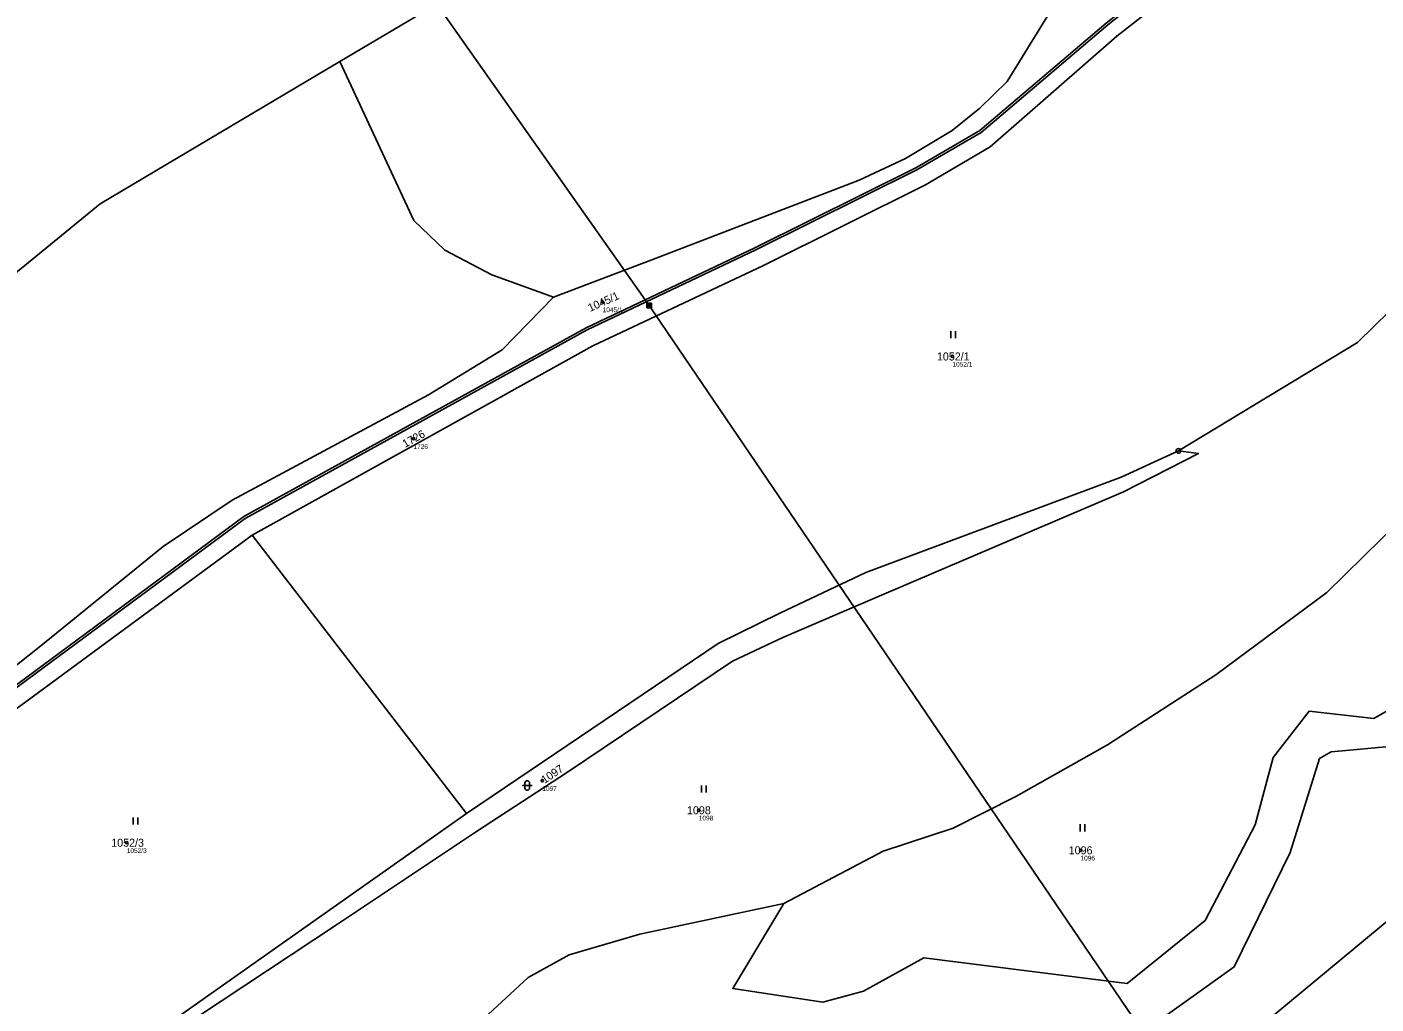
# Model space of a CAD drawing. Extents: x -653098 to -649479, y -997642 to -992666.
# Drawn here: x -650896.6 to -650610, y -993943.9 to -993736.3 of the extents above; entities that cross this region are included whole.
import ezdxf

# ---------------------------------------------------------------- set-up
doc = ezdxf.new("R2010")
doc.units = 0
for name, color, linetype in [('Definiční body', 7, 'Continuous'), ('Hranice parcel', 7, 'Continuous'), ('Parcelní čísla', 7, 'Continuous'), ('Polygon ku', 7, 'Continuous'), ('Polygon parcely', 7, 'Continuous'), ('Poz předměty', 7, 'Continuous'), ('Vnitřní kresba', 7, 'Continuous'), ('Značky bodu BP', 7, 'Continuous'), ('Značky kultur', 7, 'Continuous')]:
    doc.layers.add(name, color=color, linetype=linetype)

msp = doc.modelspace()

# ---------------------------------------------------------------- linework, layer by layer
at = {"layer": 'Definiční body'}
for centre in [(-650774.32, -993794.75), (-650699.98, -993806.32), (-650814.51, -993823.8), (-650787.14, -993896.43), (-650753.88, -993902.71), (-650875.44, -993909.61), (-650672.77, -993911.22)]:
    msp.add_circle(centre, 0.25, dxfattribs=at)
at = {"layer": 'Hranice parcel'}
for p, q in [((-650814.46, -993777.42), (-650830.15, -993743.7)), ((-650848.82, -993844.27), (-650920.08, -993896.69)), ((-650848.82, -993844.27), (-650803.23, -993903.42))]:
    msp.add_line(p, q, dxfattribs=at)
for points in [[(-650589.15, -993663.86), (-650599.64, -993680.42), (-650610.81, -993695.88), (-650665.05, -993738.25), (-650691.96, -993761.82), (-650705.73, -993769.85), (-650740.12, -993787.01), (-650776.39, -993804.09), (-650848.82, -993844.27)], [(-650784.75, -993793.75), (-650763.85, -993785.8), (-650719.78, -993768.86), (-650709.99, -993764.29), (-650700.04, -993758.31), (-650694.14, -993753.6), (-650688.37, -993747.94), (-650677.69, -993730.51), (-650669.76, -993723.19), (-650660.55, -993716.28), (-650642.57, -993704.81), (-650617.96, -993689.31)], [(-650921.04, -993892.42), (-650850.53, -993840.29), (-650777.84, -993800.24), (-650741.99, -993783.25), (-650707.78, -993766.25), (-650694.2, -993758.33), (-650667.32, -993735.49), (-650613.15, -993692.84)], [(-650830.15, -993743.7), (-650809.58, -993731.51), (-650802.86, -993727.53)], [(-650946.39, -993827.31), (-650881.07, -993773.9), (-650830.15, -993743.7)], [(-650784.75, -993793.75), (-650797.86, -993788.98), (-650807.84, -993783.76), (-650814.46, -993777.42)], [(-650918.54, -993887.46), (-650893.72, -993867.75), (-650867.74, -993846.71), (-650853.06, -993836.86), (-650811.35, -993814.48), (-650795.7, -993804.91), (-650784.75, -993793.75)], [(-650651.98, -993826.39), (-650613.89, -993803.32), (-650603.71, -993793.36)], [(-650906.59, -993978.57), (-650884.65, -993961.79), (-650870.23, -993953.08), (-650830.69, -993926.94), (-650801.09, -993907.24), (-650781.82, -993894.6), (-650746.71, -993871.05), (-650736.03, -993866.02), (-650716.04, -993857.46), (-650663.65, -993835.1), (-650647.72, -993826.95), (-650651.98, -993826.39)], [(-650803.23, -993903.42), (-650749.78, -993867.32), (-650736.67, -993860.84), (-650718.37, -993852.19), (-650664.17, -993831.94), (-650651.98, -993826.39)], [(-650735.81, -993922.51), (-650746.67, -993940.55), (-650727.5, -993943.47), (-650718.86, -993941.15), (-650706.08, -993934.07), (-650662.86, -993939.51), (-650646.3, -993926.1), (-650635.66, -993905.82), (-650631.84, -993891.48), (-650624.19, -993881.69), (-650610.45, -993883.25), (-650601.94, -993878.36), (-650601.05, -993871.11), (-650602.93, -993852.94), (-650592.5, -993827.4)], [(-650592.5, -993827.4), (-650604.89, -993841.23), (-650620.41, -993856.46), (-650644.04, -993873.92), (-650667.03, -993888.82), (-650686.53, -993899.78), (-650699.81, -993906.49), (-650714.73, -993911.39), (-650735.81, -993922.51)], [(-650587.88, -993861.42), (-650597.04, -993883.64), (-650603.24, -993888.84), (-650619.5, -993890.3), (-650622.02, -993891.74), (-650628.22, -993911.7), (-650640.1, -993935.95), (-650660.05, -993950.21), (-650656, -993960.58)], [(-650803.23, -993903.42), (-650885.11, -993961.13), (-650906.59, -993978.57)], [(-650823.18, -993969.97), (-650815.8, -993966.09), (-650801.4, -993948.64), (-650790.13, -993938.21), (-650781.45, -993933.44), (-650766.42, -993929.02), (-650735.81, -993922.51)]]:
    msp.add_lwpolyline(points, dxfattribs=at)
at = {"layer": 'Polygon ku'}
msp.add_lwpolyline([(-650809.58, -993731.51), (-650830.15, -993743.7), (-650881.07, -993773.9), (-650946.39, -993827.31), (-650955.59, -993834.83), (-650960.98, -993839.24), (-650966.26, -993840.5), (-650970.77, -993844.02), (-650973.15, -993849.19), (-650982.08, -993856.49), (-650996.46, -993868.25), (-650997.51, -993869.11)], dxfattribs=at)
at = {"layer": 'Polygon parcely'}
for points in [[(-650589.15, -993663.86), (-650599.64, -993680.42), (-650610.81, -993695.88), (-650665.05, -993738.25), (-650691.96, -993761.82), (-650705.73, -993769.85), (-650740.12, -993787.01), (-650776.39, -993804.09), (-650848.82, -993844.27), (-650803.23, -993903.42), (-650749.78, -993867.32), (-650736.67, -993860.84), (-650718.37, -993852.19), (-650664.17, -993831.94), (-650651.98, -993826.39), (-650613.89, -993803.32), (-650603.71, -993793.36), (-650571.78, -993762.09), (-650577.23, -993725.85), (-650582.55, -993701.14), (-650581.02, -993692.15)], [(-650881.07, -993773.9), (-650946.39, -993827.31), (-650955.59, -993834.83), (-650948.13, -993847.27), (-650922.25, -993890.41), (-650918.54, -993887.46), (-650893.72, -993867.75), (-650867.74, -993846.71), (-650853.06, -993836.86), (-650811.35, -993814.48), (-650795.7, -993804.91), (-650784.75, -993793.75), (-650797.86, -993788.98), (-650807.84, -993783.76), (-650814.46, -993777.42), (-650830.15, -993743.7)], [(-650746.71, -993871.05), (-650736.03, -993866.02), (-650716.04, -993857.46), (-650663.65, -993835.1), (-650647.72, -993826.95), (-650651.98, -993826.39), (-650664.17, -993831.94), (-650718.37, -993852.19), (-650736.67, -993860.84), (-650749.78, -993867.32), (-650803.23, -993903.42), (-650885.11, -993961.13), (-650906.59, -993978.57), (-650884.65, -993961.79), (-650870.23, -993953.08), (-650830.69, -993926.94), (-650801.09, -993907.24), (-650781.82, -993894.6)], [(-650631.84, -993891.48), (-650624.19, -993881.69), (-650610.45, -993883.25), (-650601.94, -993878.36), (-650601.05, -993871.11), (-650602.93, -993852.94), (-650592.5, -993827.4), (-650604.89, -993841.23), (-650620.41, -993856.46), (-650644.04, -993873.92), (-650667.03, -993888.82), (-650686.53, -993899.78), (-650699.81, -993906.49), (-650714.73, -993911.39), (-650735.81, -993922.51), (-650746.67, -993940.55), (-650727.5, -993943.47), (-650718.86, -993941.15), (-650706.08, -993934.07), (-650662.86, -993939.51), (-650646.3, -993926.1), (-650635.66, -993905.82)], [(-650935.81, -993939.79), (-650913.28, -993977.39), (-650906.59, -993978.57), (-650885.11, -993961.13), (-650803.23, -993903.42), (-650848.82, -993844.27), (-650920.08, -993896.69), (-650911.18, -993925.36)]]:
    msp.add_lwpolyline(points, close=True, dxfattribs=at)
for points in [[(-650920.08, -993896.69), (-650848.82, -993844.27), (-650776.39, -993804.09), (-650740.12, -993787.01), (-650705.73, -993769.85), (-650691.96, -993761.82), (-650665.05, -993738.25), (-650610.81, -993695.88)], [(-650677.69, -993730.51), (-650688.37, -993747.94), (-650694.14, -993753.6), (-650700.04, -993758.31), (-650709.99, -993764.29), (-650719.78, -993768.86), (-650763.85, -993785.8), (-650784.75, -993793.75), (-650795.7, -993804.91), (-650811.35, -993814.48), (-650853.06, -993836.86), (-650867.74, -993846.71), (-650893.72, -993867.75), (-650918.54, -993887.46), (-650922.25, -993890.41), (-650927.01, -993894.19), (-650921.04, -993892.42), (-650850.53, -993840.29), (-650777.84, -993800.24), (-650741.99, -993783.25), (-650707.78, -993766.25), (-650694.2, -993758.33), (-650667.32, -993735.49)], [(-650809.58, -993731.51), (-650830.15, -993743.7), (-650814.46, -993777.42), (-650807.84, -993783.76), (-650797.86, -993788.98), (-650784.75, -993793.75), (-650763.85, -993785.8), (-650719.78, -993768.86), (-650709.99, -993764.29), (-650700.04, -993758.31), (-650694.14, -993753.6), (-650688.37, -993747.94), (-650677.69, -993730.51)], [(-650667.32, -993735.49), (-650694.2, -993758.33), (-650707.78, -993766.25), (-650741.99, -993783.25), (-650777.84, -993800.24), (-650850.53, -993840.29), (-650921.04, -993892.42)], [(-650603.71, -993793.36), (-650613.89, -993803.32), (-650651.98, -993826.39), (-650647.72, -993826.95), (-650663.65, -993835.1), (-650716.04, -993857.46), (-650736.03, -993866.02), (-650746.71, -993871.05), (-650781.82, -993894.6), (-650801.09, -993907.24), (-650830.69, -993926.94), (-650870.23, -993953.08), (-650884.65, -993961.79), (-650906.59, -993978.57)], [(-650902.87, -993985.99), (-650885.88, -993984.08), (-650869.26, -993969.9), (-650852.11, -993961.39), (-650823.18, -993969.97), (-650815.8, -993966.09), (-650801.4, -993948.64), (-650790.13, -993938.21), (-650781.45, -993933.44), (-650766.42, -993929.02), (-650735.81, -993922.51), (-650714.73, -993911.39), (-650699.81, -993906.49), (-650686.53, -993899.78), (-650667.03, -993888.82), (-650644.04, -993873.92), (-650620.41, -993856.46), (-650604.89, -993841.23)], [(-650601.94, -993878.36), (-650610.45, -993883.25), (-650624.19, -993881.69), (-650631.84, -993891.48), (-650635.66, -993905.82), (-650646.3, -993926.1), (-650662.86, -993939.51), (-650706.08, -993934.07), (-650718.86, -993941.15), (-650727.5, -993943.47), (-650746.67, -993940.55), (-650735.81, -993922.51), (-650766.42, -993929.02), (-650781.45, -993933.44), (-650790.13, -993938.21), (-650801.4, -993948.64)], [(-650603.24, -993888.84), (-650619.5, -993890.3), (-650622.02, -993891.74), (-650628.22, -993911.7), (-650640.1, -993935.95), (-650660.05, -993950.21), (-650656, -993960.58), (-650654.02, -993964.66), (-650620.05, -993967.27), (-650598.94, -993966.32)], [(-650660.05, -993950.21), (-650640.1, -993935.95), (-650628.22, -993911.7), (-650622.02, -993891.74), (-650619.5, -993890.3), (-650603.24, -993888.84)]]:
    msp.add_lwpolyline(points, dxfattribs=at)
at = {"layer": 'Poz předměty'}
for p, q in [((-650809.58, -993731.51), (-650764.43, -993795.52)), ((-650764.93, -993795.02), (-650763.93, -993795.02)), ((-650764.93, -993796.02), (-650764.93, -993795.02)), ((-650764.93, -993795.22), (-650763.93, -993795.22)), ((-650764.73, -993796.02), (-650764.73, -993795.02)), ((-650764.53, -993796.02), (-650764.53, -993795.02)), ((-650764.33, -993796.02), (-650764.33, -993795.02)), ((-650764.13, -993796.02), (-650764.13, -993795.02)), ((-650763.93, -993796.02), (-650763.93, -993795.02)), ((-650764.93, -993795.42), (-650763.93, -993795.42)), ((-650764.93, -993795.62), (-650763.93, -993795.62)), ((-650764.93, -993795.82), (-650763.93, -993795.82)), ((-650764.93, -993796.02), (-650763.93, -993796.02)), ((-650764.43, -993795.52), (-650644.63, -993971.66))]:
    msp.add_line(p, q, dxfattribs=at)
at = {"layer": 'Vnitřní kresba'}
msp.add_line((-650654.02, -993964.66), (-650562.97, -993889.33), dxfattribs=at)
for points in [[(-650693.91, -993758.74), (-650667, -993735.87), (-650612.79, -993693.19), (-650601.51, -993678.65), (-650592.8, -993662.04), (-650590.63, -993625.5)], [(-650777.61, -993800.68), (-650741.77, -993783.7), (-650707.54, -993766.69), (-650693.91, -993758.74)], [(-651032.72, -993957.56), (-651025.38, -993953.37), (-651003.54, -993940.86), (-650989.1, -993915.9), (-650977.96, -993909.78), (-650975.72, -993909.11), (-650970.71, -993907.63), (-650926.86, -993894.66), (-650920.81, -993892.87), (-650850.26, -993840.71), (-650777.61, -993800.68)]]:
    msp.add_lwpolyline(points, dxfattribs=at)
at = {"layer": 'Značky bodu BP'}
for radius in [0.5, 0.0303]:
    msp.add_circle((-650651.98, -993826.39), radius, dxfattribs=at)
at = {"layer": 'Značky kultur'}
for p, q in [((-650700.35, -993802.43), (-650700.35, -993800.93)), ((-650699.35, -993802.43), (-650699.35, -993800.93)), ((-650791.33, -993897.45), (-650789.33, -993897.45)), ((-650790.83, -993896.95), (-650790.83, -993897.95)), ((-650789.83, -993897.95), (-650789.83, -993896.95)), ((-650753.34, -993898.97), (-650753.34, -993897.47)), ((-650752.34, -993898.97), (-650752.34, -993897.47)), ((-650874.11, -993905.72), (-650874.11, -993904.22)), ((-650873.11, -993905.72), (-650873.11, -993904.22)), ((-650672.83, -993907.19), (-650672.83, -993905.69)), ((-650671.83, -993907.19), (-650671.83, -993905.69))]:
    msp.add_line(p, q, dxfattribs=at)
for centre, start, end in [((-650790.33, -993896.95), 0, 180), ((-650790.33, -993897.95), 180, 359.9879)]:
    msp.add_arc(centre, 0.5, start, end, dxfattribs=at)

# ---------------------------------------------------------------- texts
at = {"layer": 'Definiční body'}
for s, p in [('1045/1', (-650774.32, -993796.91)), ('1052/1', (-650699.98, -993808.48)), ('1726', (-650814.51, -993825.96)), ('1097', (-650787.14, -993898.59)), ('1098', (-650753.88, -993904.87)), ('1052/3', (-650875.44, -993911.77)), ('1096', (-650672.77, -993913.38))]:
    msp.add_text(s, height=1, dxfattribs=at).set_placement(p)
at = {"layer": 'Parcelní čísla'}
for s, rotation, p in [('1045/1', 24, (-650776.99, -993796.87)), ('1726', 29, (-650816.29, -993825.76)), ('1097', 34, (-650786.66, -993897.13))]:
    msp.add_text(s, height=1.7, rotation=rotation, dxfattribs=at).set_placement(p)
for s, p in [('1052/1', (-650703.29, -993807.17)), ('1098', (-650756.39, -993903.56)), ('1052/3', (-650878.74, -993910.46)), ('1096', (-650675.28, -993912.07))]:
    msp.add_text(s, height=1.7, dxfattribs=at).set_placement(p)

doc.saveas('drawing.dxf')
